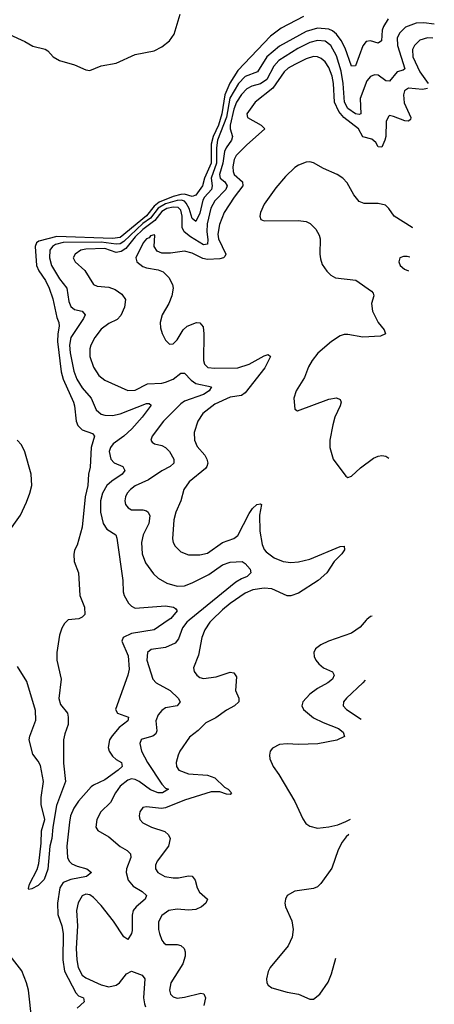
# Model space of a CAD drawing. Header units: inches. Extents: x 1449094 to 1618372, y 389908 to 534307.
# Tile 475 of 494: x 1613521 to 1615706, y 497976 to 503165. Entities that reach past the tile are written whole.
import ezdxf

# ---------------------------------------------------------------- set-up
doc = ezdxf.new("R2010")
doc.units = ezdxf.units.IN
doc.header["$MEASUREMENT"] = 0
doc.layers.add('B6419', color=7, linetype='Continuous')
doc.layers.add('B6510', color=7, linetype='Continuous')

msp = doc.modelspace()

# ---------------------------------------------------------------- linework, layer by layer
at = {"layer": 'B6419', "color": 5}
for points, elevation in [([(1613774.5, 500000), (1613756.7, 499983.3), (1613742.3, 499957.7), (1613730, 499922), (1613716.5, 499830), (1613716.9, 499790), (1613739.6, 499690), (1613727.5, 499587.5), (1613736.9, 499556.9), (1613773, 499510), (1613777.1, 499490), (1613777.1, 499450), (1613758, 499402), (1613752.7, 499370), (1613752.2, 499247.8), (1613763.1, 499150), (1613715.8, 499024.2), (1613695.3, 498910), (1613690.2, 498850), (1613679, 498810), (1613670, 498689.2), (1613650, 498633.6), (1613618.2, 498601.8), (1613584.8, 498584.8), (1613570, 498581.2), (1613567.2, 498587.3), (1613573.3, 498610), (1613613.3, 498686.7), (1613621.6, 498718.4), (1613634.3, 498825.7), (1613635.3, 498890), (1613652.6, 498950), (1613634.3, 499030), (1613634.6, 499065.5), (1613645.6, 499150), (1613630, 499235.3), (1613618.4, 499258.4), (1613590, 499295.3), (1613571.6, 499370), (1613574.7, 499390), (1613606.4, 499473.6), (1613604.2, 499524.2), (1613558.2, 499678.2), (1613510, 499757)], 320), ([(1614302.6, 500000), (1614230.1, 499949.9), (1614109.4, 499930.6), (1614065.5, 499910), (1614059.4, 499890), (1614091.9, 499811.9), (1614097.3, 499742.6), (1614090.7, 499710), (1614025.2, 499530), (1614037, 499510), (1614094.6, 499490), (1614090.2, 499470), (1614044.6, 499435.4), (1614008.2, 499391.8), (1613994.8, 499370), (1613987, 499330), (1613992.6, 499310), (1614010, 499284.1), (1614030, 499265.8), (1614056.9, 499250), (1614060.2, 499230), (1614039.8, 499210), (1613970, 499159.3), (1613910, 499131.6), (1613898.2, 499121.8), (1613830, 499046.5), (1613806.1, 499010), (1613789.5, 498970), (1613783.1, 498936.9), (1613769.8, 498810), (1613772.3, 498750), (1613781.2, 498730), (1613795.9, 498715.9), (1613823.7, 498703.6), (1613874.9, 498690), (1613899.6, 498670), (1613872.4, 498650), (1613790, 498634.4), (1613750, 498618.9), (1613732.3, 498590), (1613721, 498510), (1613722.8, 498450), (1613742.8, 498390), (1613749.5, 498350), (1613749.1, 498210), (1613756.8, 498150), (1613816.2, 498036.2), (1613830, 498021.5), (1613857.6, 498010), (1613859.7, 497999.7), (1613860.7, 497990), (1613824, 497956)], 340), ([(1614414.6, 500000), (1614402.4, 499990), (1614379.4, 499960.6), (1614357.9, 499902.1), (1614340, 499880), (1614290, 499856.5), (1614214.2, 499845.8), (1614194, 499830), (1614191.8, 499790), (1614222.2, 499690), (1614240.3, 499670), (1614314, 499630), (1614356.5, 499590), (1614366, 499570), (1614350.5, 499550), (1614290, 499538.6), (1614270, 499525.2), (1614250, 499501.4), (1614237.6, 499470), (1614242.8, 499417.2), (1614237.8, 499402.2), (1614222.4, 499390), (1614165.8, 499374.2), (1614160.3, 499370), (1614154, 499350), (1614162.5, 499310), (1614194.7, 499250), (1614270, 499136.8), (1614290, 499115.2), (1614304.9, 499110), (1614272.7, 499090), (1614250, 499089.9), (1614210, 499106.5), (1614150.7, 499150.7), (1614130, 499160.9), (1614110, 499163.8), (1614090, 499157.7), (1614050, 499125), (1614025.9, 499090), (1614000.2, 499039.8), (1613948.4, 498990), (1613927, 498950), (1613922, 498910), (1613932.4, 498892.4), (1613990, 498858), (1614050, 498807.8), (1614087.6, 498787.6), (1614104.9, 498770), (1614106.2, 498750), (1614083.5, 498690), (1614081.9, 498670), (1614092.3, 498630), (1614118.6, 498598.6), (1614165.8, 498570), (1614189.1, 498550), (1614182.6, 498530), (1614135.2, 498490), (1614119.7, 498470), (1614114, 498446), (1614114, 498366), (1614110, 498349), (1614090, 498317.2), (1614070, 498332), (1614014.6, 498414.6), (1613950, 498497.5), (1613910, 498539.4), (1613890, 498553.4), (1613870, 498556.5), (1613850, 498547.4), (1613828.6, 498511.4), (1613819.8, 498470), (1613825, 498390), (1613819.4, 498270), (1613822.1, 498210), (1613829.6, 498170), (1613850, 498130.2), (1613870, 498115.7), (1613950, 498078.7), (1613990, 498067.5), (1614030, 498077.3), (1614046.2, 498090), (1614083.5, 498136.5), (1614109.8, 498150.2), (1614166.4, 498130), (1614179.7, 498110), (1614174, 498010), (1614177.9, 497977.9), (1614183.5, 497963.5)], 360), ([(1614533.8, 500000), (1614523.7, 499990), (1614497, 499950), (1614480.9, 499910), (1614463.9, 499816.1), (1614436.5, 499750), (1614441.1, 499730), (1614454.4, 499710), (1614470, 499698.9), (1614490, 499693.8), (1614557.1, 499702.9), (1614630, 499726.5), (1614650, 499723.8), (1614662.6, 499702.6), (1614658.2, 499630), (1614675.6, 499590), (1614676, 499570), (1614652.9, 499550), (1614610, 499525.9), (1614554, 499486), (1614501, 499459), (1614460.6, 499419.4), (1614415.7, 499384.3), (1614364.7, 499310), (1614355.6, 499290), (1614345.5, 499250), (1614346.7, 499230), (1614359.5, 499210), (1614410, 499190.1), (1614510, 499183.3), (1614550, 499170.5), (1614600, 499120), (1614618.8, 499110), (1614636.9, 499090), (1614630, 499082.3), (1614610, 499083.9), (1614576.4, 499096.4), (1614530, 499095.2), (1614390, 499052.4), (1614290, 499010.9), (1614268.7, 499008.6), (1614190, 499017.3), (1614170, 499013.6), (1614153.6, 498990), (1614150.2, 498970), (1614154, 498950), (1614170, 498931.7), (1614214.9, 498910), (1614286.3, 498886.3), (1614305.8, 498870), (1614313.7, 498850), (1614305.8, 498810), (1614244.6, 498730), (1614235.9, 498710), (1614236.9, 498690), (1614248.9, 498670), (1614285.5, 498650), (1614330, 498642.7), (1614357.2, 498642.8), (1614410, 498653.9), (1614430, 498651), (1614446.4, 498630), (1614456.3, 498590), (1614467.8, 498567.8), (1614510.3, 498530), (1614502.3, 498510), (1614478.3, 498490), (1614450, 498476.5), (1614410, 498472.3), (1614350, 498477), (1614306.7, 498470), (1614270, 498444), (1614252.1, 498410), (1614252.8, 498370), (1614257.7, 498350), (1614270, 498314.4), (1614280.3, 498300.3), (1614291.3, 498291.3), (1614350, 498292.1), (1614370, 498286.2), (1614388, 498270), (1614393.4, 498253.4), (1614393.5, 498230), (1614381.1, 498190), (1614317.1, 498090), (1614310.2, 498050.2), (1614316.5, 498030), (1614330, 498015.6), (1614350, 498009.3), (1614390, 498013.2), (1614475.4, 498035.4), (1614492.1, 498032.1), (1614500.2, 498010), (1614490.7, 497970)], 380), ([(1615346.1, 500000), (1615315.5, 499964.5), (1615270, 499932.5), (1615148, 499890), (1615108, 499870), (1615080.5, 499850), (1615070.5, 499829.5), (1615072.4, 499810), (1615082, 499790), (1615096.5, 499770), (1615122, 499750), (1615169.1, 499729.1), (1615178.5, 499710), (1615169.1, 499690), (1615145.5, 499670), (1615090, 499640.6), (1615050.1, 499609.9), (1615013.7, 499570), (1615007.9, 499550), (1615016.3, 499530), (1615070, 499486.8), (1615121, 499461), (1615201.7, 499430), (1615226, 499410), (1615232.3, 499387.7), (1615192.3, 499367.7), (1615091.4, 499348.6), (1614990, 499345.4), (1614930, 499348.5), (1614890, 499344.6), (1614853.5, 499326.5), (1614840.9, 499310), (1614836.5, 499290), (1614839.6, 499270), (1614857.2, 499230), (1614887.2, 499187.2), (1614970, 499045.5), (1615013.1, 498953.1), (1615029.6, 498929.6), (1615050, 498915.2), (1615090, 498905), (1615150, 498911.7), (1615197.8, 498922.2), (1615239.8, 498940.2), (1615264.6, 498952.5)], 420), ([(1615342.2, 499685.3), (1615329.6, 499670.4), (1615243.9, 499590), (1615227.8, 499570), (1615224.9, 499550), (1615243.7, 499530), (1615320.3, 499478.5)], 440), ([(1615255.9, 498870.5), (1615241.7, 498858.3), (1615220.4, 498830), (1615199.8, 498790), (1615166.5, 498693.5), (1615107.5, 498612.5), (1615090, 498596), (1615070, 498586.2), (1614970, 498573), (1614930, 498549.3), (1614921.1, 498530), (1614918.7, 498510), (1614922, 498490), (1614955.7, 498415.7), (1614961.3, 498370), (1614957.6, 498330), (1614935.9, 498284.1), (1614840.2, 498170), (1614830, 498149.3), (1614821.3, 498110), (1614823.1, 498090), (1614830, 498076.3), (1614850, 498063.7), (1614930, 498040.3), (1614990, 498028.9), (1615050, 498002.4), (1615070, 498003.8), (1615102.4, 498030), (1615146.7, 498093.3), (1615163.8, 498136.2), (1615186.7, 498218.8)], 420), ([(1613585.7, 497890), (1613567.4, 498050), (1613557.4, 498090), (1613532.8, 498152.8), (1613470, 498232.1)], 340)]:
    msp.add_lwpolyline(points, dxfattribs=dict(at, elevation=elevation))
at = {"layer": 'B6510', "color": 5}
for points, elevation in [([(1613336, 503176), (1613352.5, 503152.5), (1613385, 503125), (1613547.3, 503050), (1613590, 503026), (1613656, 503010), (1613670, 503002), (1613697.3, 502970), (1613730.3, 502950.3), (1613810, 502927.7), (1613870, 502901.3), (1613890, 502897.7), (1613950, 502922), (1614030, 502936.5), (1614130, 502981.6), (1614230, 503000.9), (1614270, 503022.4), (1614310, 503053.6), (1614334.6, 503090), (1614366.2, 503193.8)], 320), ([(1615017.4, 503182.6), (1614899.4, 503120.6), (1614841.8, 503078.2), (1614670, 502897.7), (1614628.4, 502831.6), (1614602.2, 502770), (1614586.4, 502670), (1614568, 502610), (1614540.9, 502550), (1614530.2, 502510.2), (1614529.3, 502410), (1614495, 502330), (1614485, 502290), (1614450, 502241.3), (1614430, 502233.2), (1614390, 502245.2), (1614370, 502243.8), (1614330, 502232.9), (1614256.4, 502203.6), (1614230, 502183.3), (1614190, 502132.5), (1614050, 502018.3), (1614010, 502012.1), (1613716.7, 502023.3), (1613622.6, 501997.4), (1613610.4, 501989.6), (1613601.9, 501970), (1613610.4, 501870), (1613622.1, 501842.1), (1613656.9, 501790), (1613675.8, 501750), (1613694.8, 501694.8), (1613716, 501596), (1613726.8, 501570), (1613729.5, 501550), (1613721.3, 501510), (1613721, 501470), (1613740.4, 501310), (1613749.7, 501270), (1613804.5, 501150), (1613810.5, 501130), (1613819.2, 501050), (1613827.3, 501027.3), (1613850, 501003), (1613904.7, 500984.7), (1613914.7, 500970), (1613898, 500910), (1613892.4, 500807.6), (1613884, 500770), (1613879.9, 500710), (1613865.5, 500650), (1613849.5, 500490.5), (1613823.9, 500396.1), (1613810.4, 500370), (1613806.7, 500346.7), (1613808.9, 500310), (1613830.4, 500250), (1613837.1, 500130), (1613863, 500070), (1613864, 500030), (1613850, 500016), (1613832.1, 500007.9), (1613777.3, 500002.7), (1613774.5, 500000)], 320), ([(1615462.2, 503170), (1615438.2, 503130), (1615431.6, 503110), (1615426.8, 503053.2), (1615410, 503042.4), (1615370, 503053.5), (1615346.3, 503050), (1615330, 503028.2), (1615290, 502922), (1615270, 502921.3), (1615235.3, 503015.3), (1615215.1, 503055.1), (1615189.9, 503090), (1615170, 503106.8), (1615150, 503116), (1615090, 503120.7), (1615030, 503103.6), (1614890, 503025.3), (1614822.5, 502970), (1614774, 502890), (1614710, 502865.5), (1614674.1, 502830), (1614628.5, 502751.5), (1614610, 502651.9), (1614563.9, 502530), (1614557.4, 502490), (1614557.7, 502410), (1614530.8, 502330.8), (1614536.1, 502290), (1614531.3, 502270), (1614494.2, 502230), (1614485.5, 502214.4), (1614470, 502146.6), (1614450, 502101.4), (1614430, 502118.5), (1614414.6, 502170), (1614399.1, 502199.1), (1614389.3, 502209.3), (1614373.9, 502213.9), (1614350, 502212.3), (1614290, 502194.9), (1614250, 502171.8), (1614210, 502119.7), (1614169.6, 502090.4), (1614070, 501995.8), (1614050, 501984.9), (1614030, 501981.9), (1613950, 501992.9), (1613749.4, 501990.6), (1613710, 501980.2), (1613693.2, 501970), (1613679.6, 501950), (1613678.3, 501910), (1613688.2, 501870), (1613730, 501799.4), (1613768.6, 501750), (1613780, 501680), (1613790, 501653.8), (1613810, 501638.1), (1613850.4, 501630), (1613866.2, 501610), (1613857.2, 501590), (1613789.8, 501490.2), (1613783.3, 501450), (1613786.1, 501410), (1613806.5, 501313.5), (1613822.9, 501270), (1613850, 501224.6), (1613896.8, 501170), (1613924.2, 501110), (1613950, 501085.9), (1613970, 501080.7), (1614010, 501079.8), (1614050, 501087.8), (1614190, 501142.3), (1614202.4, 501142.4), (1614213.8, 501133.8), (1614167.2, 501070), (1614111.6, 501008.4), (1614070, 500970.8), (1614014.3, 500930), (1613999.2, 500910), (1613993.2, 500890), (1614000.5, 500850), (1614019.2, 500830), (1614064.9, 500810), (1614075.4, 500790), (1614060.9, 500770), (1614006.5, 500733.5), (1613980.1, 500710), (1613957.6, 500670), (1613946.9, 500630), (1613946, 500570), (1613960.1, 500510), (1613980.4, 500480.4), (1614027.4, 500450), (1614033.5, 500433.5), (1614064.8, 500210), (1614066.2, 500150), (1614070.9, 500130), (1614093.7, 500090), (1614110, 500073.7), (1614130, 500064.4), (1614290, 500075.7), (1614330.7, 500070), (1614342.8, 500062.7), (1614350.3, 500050), (1614317.1, 500010), (1614302.6, 500000)], 340), ([(1615705.8, 503142), (1615650, 503148.8), (1615610, 503147.8), (1615554.8, 503125.2), (1615524.5, 503095.5), (1615511, 503069), (1615511.2, 503030), (1615550, 502907.1), (1615540.9, 502899.1), (1615509.5, 502890.5), (1615470, 502841), (1615450, 502843.8), (1615410, 502873.5), (1615390, 502874.4), (1615370, 502866), (1615350, 502843.5), (1615314.4, 502750), (1615318.5, 502670), (1615310, 502666), (1615291.1, 502668.9), (1615250, 502698), (1615232, 502730), (1615224.7, 502830), (1615214.3, 502894.3), (1615190, 502975.4), (1615160.8, 503030), (1615130, 503052.7), (1615090, 503055.2), (1615050, 503044.8), (1614986.4, 503013.6), (1614886.1, 502950), (1614860.2, 502919.8), (1614823.1, 502850), (1614790, 502828), (1614744.7, 502815.3), (1614718.7, 502801.2), (1614690, 502770.4), (1614663.7, 502730), (1614650, 502694), (1614630.9, 502610), (1614630.1, 502590), (1614642.5, 502550), (1614637.7, 502530), (1614609.4, 502490.6), (1614600.1, 502470), (1614592.1, 502410), (1614573.4, 502350), (1614578.2, 502330), (1614601.9, 502310), (1614615, 502290), (1614607.5, 502270), (1614550.1, 502210), (1614528.3, 502171.7), (1614508.7, 502090), (1614507.5, 502047.5), (1614512.8, 502007.2), (1614510, 501982.8), (1614490, 501979), (1614421.2, 502021.2), (1614387.6, 502047.6), (1614377, 502070), (1614376.9, 502130), (1614370, 502162.2), (1614355.5, 502175.5), (1614330, 502178), (1614295.5, 502170), (1614270, 502154.8), (1614233.5, 502106.5), (1614170, 502059.1), (1614130, 502020.7), (1614080.2, 501959.8), (1614056.5, 501943.5), (1614030, 501939.1), (1613970, 501958.8), (1613870, 501956), (1613843.8, 501950), (1613813.8, 501930), (1613802.8, 501910), (1613813.1, 501890), (1613863.6, 501843.6), (1613910, 501769.1), (1613930, 501760.7), (1613990, 501755.6), (1614024, 501744), (1614058.7, 501718.7), (1614078.4, 501690), (1614073.5, 501650), (1614053.6, 501606.4), (1614034.1, 501585.9), (1613990, 501564), (1613950, 501533.5), (1613916.1, 501490), (1613895.5, 501450), (1613890.1, 501429.9), (1613891.4, 501390), (1613910, 501334.9), (1613937.8, 501290), (1613970, 501266.4), (1614091, 501211), (1614130, 501213.4), (1614193.7, 501246.3), (1614269.2, 501249.2), (1614290, 501254.7), (1614330, 501270.7), (1614370, 501302.2), (1614382.7, 501302.7), (1614390, 501302.9), (1614424.9, 501264.9), (1614450, 501248.5), (1614531.6, 501230), (1614519.7, 501210), (1614490.2, 501190), (1614390, 501154.6), (1614370, 501141.5), (1614278.2, 501050), (1614219, 500970), (1614212.2, 500950), (1614218.7, 500938.7), (1614230.8, 500930), (1614270, 500921.2), (1614290, 500911.3), (1614310, 500890.2), (1614332.7, 500850), (1614332.5, 500827.5), (1614313.1, 500810), (1614270, 500788.2), (1614199.1, 500740.9), (1614130, 500709.1), (1614104.8, 500690), (1614088, 500670), (1614078.7, 500650), (1614075.5, 500630), (1614078.9, 500610), (1614092, 500592), (1614110, 500582.6), (1614170, 500581.7), (1614190, 500577.2), (1614198.5, 500570), (1614207.6, 500550), (1614201.6, 500510), (1614172.1, 500450), (1614163.5, 500410), (1614165.6, 500350), (1614183.4, 500303.4), (1614225.6, 500245.6), (1614250, 500221.5), (1614295.8, 500195.8), (1614350, 500179.8), (1614390, 500181.3), (1614430, 500196.6), (1614517.9, 500242.2), (1614590, 500292.9), (1614630, 500306.9), (1614694, 500310), (1614710, 500300.2), (1614736.2, 500270), (1614738.3, 500250), (1614720.3, 500230), (1614690, 500218.9), (1614659.2, 500200.8), (1614414.6, 500000)], 360), ([(1615698.1, 503068.7), (1615670, 503069.5), (1615630, 503057.1), (1615600.7, 503030), (1615591.3, 503008.7), (1615592.5, 502970), (1615630, 502890.1), (1615672.9, 502830), (1615673, 502829.6)], 380), ([(1615670.3, 502803.6), (1615670, 502803.4), (1615642.8, 502797.2), (1615570, 502804.9), (1615548.7, 502791.3), (1615543.7, 502770), (1615546.7, 502726.7), (1615582.7, 502650), (1615579.8, 502640.2), (1615570, 502631), (1615550, 502633), (1615490, 502654.8), (1615470, 502659.7), (1615464, 502655.9), (1615452, 502628), (1615450.1, 502550.1), (1615445, 502530), (1615430, 502494), (1615410, 502495.1), (1615397.3, 502517.3), (1615376.2, 502536.2), (1615330, 502547.8), (1615305.7, 502590), (1615229.9, 502650), (1615201.9, 502681.9), (1615180.4, 502730), (1615175.5, 502830), (1615168.1, 502868.1), (1615150, 502913.4), (1615130, 502943.2), (1615110, 502961.5), (1615090, 502969.9), (1615070, 502970.9), (1615030, 502958.5), (1614970, 502929.5), (1614936.2, 502910), (1614914.2, 502890), (1614855.3, 502804.7), (1614761.4, 502730), (1614718.5, 502670), (1614722, 502650), (1614793.8, 502610), (1614813, 502590), (1614715.5, 502504.5), (1614662.5, 502450), (1614651.1, 502428.9), (1614643.9, 502390), (1614645.5, 502365.5), (1614651.5, 502350), (1614694.7, 502310), (1614696.8, 502290), (1614650.9, 502230), (1614598.8, 502150), (1614573.8, 502086.2), (1614565.4, 502034.6), (1614567.8, 502010), (1614607.2, 501930), (1614602.2, 501917.8), (1614595.3, 501910), (1614575.5, 501904.5), (1614510, 501901.6), (1614486.2, 501906.2), (1614430, 501934.5), (1614390, 501944.7), (1614314.9, 501934.9), (1614270, 501934.5), (1614246, 501946), (1614229.7, 501969.7), (1614234, 502030), (1614230, 502032.4), (1614210, 502025.6), (1614204.1, 502015.9), (1614190, 502009.7), (1614171.9, 501990), (1614132.4, 501910), (1614139.1, 501890), (1614170, 501864.9), (1614190, 501857.1), (1614250, 501846.7), (1614276.5, 501836.5), (1614306.5, 501806.5), (1614326.5, 501770), (1614330.2, 501750), (1614323.2, 501710), (1614307.3, 501670), (1614272, 501610), (1614260.7, 501570), (1614262.2, 501542.2), (1614271.8, 501511.8), (1614290, 501476), (1614310, 501454.8), (1614330, 501457.3), (1614350, 501478), (1614382.2, 501530), (1614403.5, 501550), (1614452, 501570), (1614470, 501567), (1614487, 501547), (1614491.6, 501510), (1614488.9, 501370), (1614495.4, 501350), (1614513.1, 501333.2), (1614548.7, 501328.6), (1614670, 501330.6), (1614730.5, 501349.5), (1614810, 501394.7), (1614830, 501400.2), (1614842.8, 501390), (1614813.1, 501330), (1614710, 501198.1), (1614690, 501185.6), (1614630, 501176.3), (1614550, 501139.7), (1614485.7, 501090), (1614459, 501050), (1614440.9, 500990), (1614441.5, 500950), (1614455.9, 500915.9), (1614497.1, 500870), (1614507.4, 500850), (1614511.9, 500828.1), (1614507.7, 500810), (1614499.9, 500800.1), (1614413.5, 500730), (1614386.7, 500690), (1614370.2, 500630), (1614344.3, 500570), (1614332.6, 500530), (1614326.2, 500430), (1614330.2, 500410), (1614340.8, 500390), (1614370, 500361.2), (1614410, 500345.4), (1614470, 500344.8), (1614510, 500354), (1614590, 500410.8), (1614648.8, 500431.3), (1614670, 500447.1), (1614730, 500563.6), (1614747.9, 500590), (1614770, 500610.2), (1614790, 500614.3), (1614794.9, 500610), (1614785.3, 500554.7), (1614785.9, 500470), (1614799.4, 500399.4), (1614810, 500373.4), (1614820.5, 500360.5), (1614862, 500330), (1614910, 500309.5), (1614950, 500305.3), (1614990, 500307.3), (1615050, 500322.1), (1615210, 500388.7), (1615230.7, 500390), (1615232.2, 500372.2), (1615218.5, 500350), (1615178.3, 500310), (1615140.2, 500250), (1615093.7, 500210), (1614990, 500143.3), (1614950, 500128.1), (1614930, 500128.7), (1614850, 500165.3), (1614810, 500168.9), (1614750, 500160.1), (1614710, 500142.2), (1614630, 500088.1), (1614590, 500055.3), (1614533.8, 500000)], 380), ([(1615593.1, 502068.8), (1615590, 502069.9), (1615493.5, 502130), (1615465.8, 502170), (1615447.9, 502187.9), (1615410, 502196.3), (1615336.8, 502196.8), (1615310, 502207.7), (1615282, 502242), (1615246.4, 502306.4), (1615224.5, 502330), (1615193.7, 502350), (1615121.8, 502381.8), (1615070, 502411.1), (1615050, 502415.6), (1615030, 502414.8), (1614990, 502399.3), (1614970, 502386.6), (1614921.4, 502338.6), (1614870, 502278.5), (1614810, 502192.5), (1614789.5, 502150), (1614786.7, 502130), (1614792.4, 502112.4), (1614810, 502105), (1614987.9, 502107.9), (1615030, 502101), (1615051.2, 502091.2), (1615080.9, 502060.9), (1615099.2, 502030), (1615103.8, 502010), (1615102.2, 501930), (1615105.7, 501905.7), (1615115.3, 501875.3), (1615139.4, 501839.4), (1615159.7, 501819.7), (1615185, 501805), (1615293, 501793), (1615375.1, 501735.1), (1615383.4, 501723.4), (1615387.4, 501710), (1615374, 501670), (1615380.8, 501630), (1615410.1, 501570.1), (1615440.9, 501530), (1615448.2, 501510), (1615421.8, 501498.2), (1615330, 501493), (1615250, 501507), (1615230, 501505.6), (1615210, 501498.4), (1615164.7, 501470), (1615092.9, 501407.1), (1615062, 501370), (1615043.6, 501336.4), (1615021.2, 501278.8), (1614977.8, 501210), (1614964.9, 501170), (1614970, 501112), (1614984.5, 501104.5), (1615150, 501165.4), (1615190, 501172.1), (1615210, 501164), (1615215.6, 501150), (1615210.3, 501130.3), (1615182, 501070), (1615171, 501030), (1615155.9, 500950), (1615154.7, 500910), (1615172.6, 500850), (1615240.3, 500760.3), (1615250, 500753.4), (1615270, 500759.1), (1615316.6, 500803.4), (1615386.2, 500853.8), (1615410, 500864.4), (1615430, 500868.9), (1615450, 500864.9), (1615465.6, 500854.4)], 420), ([(1615577, 501914.7), (1615562.9, 501917.1), (1615543.1, 501916.9), (1615524.9, 501910), (1615519.3, 501890), (1615526.7, 501870), (1615548.2, 501850), (1615569.3, 501842.2)], 440), ([(1613451.2, 500450), (1613525.5, 500554.5), (1613556.8, 500623.2), (1613575.1, 500670), (1613584.7, 500710), (1613581.2, 500770), (1613548, 500888), (1613530, 500924.1), (1613507.8, 500950)], 320), ([(1615377.9, 500021.8), (1615370, 500019.3), (1615350, 500004.5), (1615346.1, 500000)], 420)]:
    msp.add_lwpolyline(points, dxfattribs=dict(at, elevation=elevation))

doc.saveas('drawing.dxf')
